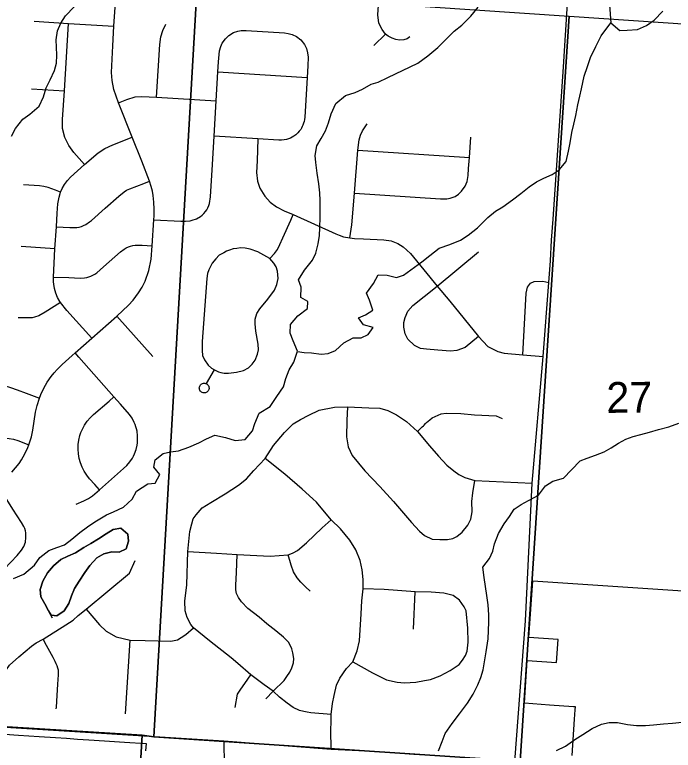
# Model space of a CAD drawing. Extents: x 114604 to 551442, y 316898 to 567001.
# Drawn here: x 273393 to 278123, y 367612 to 372892 of the extents above; entities that cross this region are included whole.
import ezdxf

# ---------------------------------------------------------------- set-up
doc = ezdxf.new("R2010")
doc.units = 0
for name, color, linetype in [('GE_P_Alignment_1000_Cardinal_Points', 7, 'Continuous'), ('GE_P_Alignment_100_Stations', 7, 'Continuous'), ('GE_P_Alignment_500_Bearings', 7, 'Continuous'), ('MT_X_Edge_Line', 7, 'Continuous'), ('PM_P_Cells', 7, 'Continuous'), ('PV_X_Curb', 7, 'Continuous'), ('SN_P_Signs', 7, 'Continuous')]:
    doc.layers.add(name, color=color, linetype=linetype)

msp = doc.modelspace()

# ---------------------------------------------------------------- linework, layer by layer
at = {"layer": 'GE_P_Alignment_1000_Cardinal_Points'}
for p, q in [((275972.2, 372671.1), (276055.6, 372753.7)), ((274852.6, 372481.1), (275492.3, 372440.6)), ((273513.6, 372360.2), (273749.7, 372346.6)), ((275857, 371921.1), (276658.2, 371868.3)), ((273682, 371211.4), (273438.9, 371227.9)), ((276427.6, 370942.6), (276723.2, 371191.1)), ((274127, 370729.3), (274384.1, 370439.1)), ((276257, 368480.5), (276268.7, 368750.6)), ((274187.3, 367874.2), (274220.8, 368403.2))]:
    msp.add_line(p, q, dxfattribs=at)
for points in [[(276230.8, 372732.7), (276210.2, 372719.5), (276186.5, 372712.7), (276156.9, 372709.8), (276129.9, 372714.8), (276103.4, 372724.5), (276074.9, 372738), (276055.6, 372753.7), (276031, 372786.7), (276008.7, 372831.7), (276000.1, 372892), (276024.3, 373231)], [(273373, 369607.9), (273424.8, 369670.7), (273442.6, 369697.8), (273466.2, 369740.6), (273486.9, 369784.9), (273494.8, 369805.9), (273512.3, 369862.1), (273522.6, 369910), (273542.9, 370039.8), (273553.3, 370088.3), (273569.7, 370140.8), (273579.9, 370166.7), (273601.6, 370211.4), (273626.5, 370254.3), (273654.4, 370295.4), (273674.9, 370321.4), (273697.1, 370346), (273732.5, 370380.7), (273806.1, 370446.5), (273826.3, 370464.2), (273946.5, 370570.2), (274127, 370729.3), (274210.6, 370806.6), (274243.6, 370842.7), (274282.3, 370894.9), (274307.3, 370936.9), (274328.9, 370980.7), (274356.5, 371057.3), (274371.8, 371136.9), (274380.6, 371233.8), (274391.7, 371420.8), (274393.3, 371448.2), (274394.6, 371497.2), (274392.9, 371546.1), (274387.4, 371594.6), (274381.5, 371626.6), (274373.6, 371658.2), (274360.8, 371697.1), (274304.5, 371842.1), (274236.2, 372012.8), (274137.5, 372260), (274105.3, 372356.6), (274092.7, 372420.6), (274086.9, 372478.2), (274096.5, 372668.7), (274105.6, 372809.5), (274129.8, 373183.5)], [(273531.7, 372844.9), (273780.2, 372829.5), (274105.6, 372809.5)], [(273894.9, 371816.1), (273817, 371904), (273780.7, 371952.6), (273751.8, 372011.5), (273737.1, 372075.5), (273736.1, 372141.1), (273749.7, 372346.6), (273780.2, 372829.5)], [(274410.5, 372300.8), (274434.3, 372677.6), (274442.1, 372732.6), (274457.1, 372779.7), (274477.9, 372824.8)], [(274852.6, 372481.1), (274857.2, 372553.4), (274864.4, 372633), (274871.9, 372664.8), (274882, 372687.1), (274906.1, 372720.1), (274929.7, 372742.7), (274964.4, 372764.2), (274995.3, 372774.3), (275019.6, 372778.2), (275055.5, 372778.4), (275329.9, 372761.4), (275355.6, 372757.8), (275386, 372750.6), (275415.4, 372736.7), (275447.6, 372711.4), (275473.2, 372679), (275488.3, 372649.9), (275496.5, 372618.6), (275499.5, 372587.3), (275498.2, 372526), (275492.3, 372440.6), (275475.9, 372156.1), (275473.7, 372139.8), (275470.9, 372125.9), (275467.3, 372112.9), (275462, 372099.5), (275457.5, 372088.7), (275451.8, 372078.3), (275446.5, 372069.4), (275436.7, 372056.6), (275425.5, 372044.5), (275411.1, 372031), (275397.2, 372020.9), (275385.2, 372013.6), (275373, 372007.2), (275358.9, 372001.7), (275344.5, 371997.5), (275328, 371994.2), (275309.7, 371991.8), (275288.9, 371992.3), (275138.6, 372001.2), (274825.3, 372020.5)], [(274391.7, 371420.8), (274586, 371410.9), (274619, 371410.2), (274651.8, 371412.9), (274667.9, 371416.3), (274698.9, 371427.2), (274727.3, 371443.8), (274740, 371454.2), (274751.7, 371465.8), (274762.1, 371478.6), (274771.3, 371492.3), (274779.1, 371506.8), (274785.7, 371521.9), (274790.9, 371537.5), (274799.7, 371586), (274813.1, 371816.2), (274825.3, 372020.5), (274840.6, 372275.2), (274852.6, 372481.1)], [(274137.5, 372260), (274198, 372283.9), (274256.6, 372302.7), (274305.3, 372305.9), (274410.5, 372300.8), (274840.6, 372275.2)], [(275799, 371291.2), (275813.6, 371383.7), (275833.5, 371612.4), (275857, 371921.1), (275867.2, 371994.6), (275876.6, 372028.6), (275890.9, 372058.9), (275923.1, 372109.9)], [(273946.5, 370570.2), (273767.9, 370769.1), (273721.2, 370827.1), (273716.3, 370833.9), (273700.2, 370863.2), (273687.9, 370894.3), (273678.7, 370926.3), (273672.7, 370959.2), (273671.3, 370975.8), (273671.1, 371009.1), (273675.7, 371107.7), (273682, 371211.4), (273691.7, 371369), (273697.7, 371468.4), (273702.7, 371534.1), (273710.9, 371583.3), (273722.2, 371618.3), (273734.5, 371645.8), (273751.4, 371674.5), (273771.3, 371701.3), (273794.1, 371725.7), (273894.9, 371816.1), (273991.4, 371900), (274039.3, 371933), (274097.4, 371959), (274236.2, 372012.8)], [(275138.6, 372001.2), (275133.1, 371844.1), (275129.3, 371758.5), (275135.6, 371698.1), (275153.7, 371646.6), (275189.5, 371588.6), (275228.2, 371546.8), (275272.7, 371514), (275328.9, 371485.6), (275392.2, 371457.1), (275698.8, 371318.7), (275723, 371310), (275755.1, 371298.4), (275799, 371291.2), (275831.8, 371285.7), (275898.2, 371283.1), (276044, 371277.4), (276095.2, 371268.5), (276143.3, 371249.6), (276181.8, 371226.3), (276234.5, 371177.1), (276427.6, 370942.6), (276518.4, 370837.2), (276724.1, 370582.8), (276791.5, 370511), (276861.5, 370474.5), (276908.8, 370461.8), (277042.2, 370450.4), (277187.7, 370439.1)], [(275833.5, 371612.4), (276451.6, 371571.2), (276496.4, 371570.7), (276520.5, 371575.9), (276556.1, 371586.9), (276579.2, 371603.7), (276602.3, 371624.6), (276627.8, 371661.3), (276642.5, 371694.7), (276648.8, 371737.1), (276652.6, 371789.4), (276658.2, 371868.3), (276668.4, 372013.7)], [(273722.2, 371618.3), (273686.5, 371631.9), (273633.7, 371652), (273602.1, 371660.2), (273569.8, 371665), (273455.2, 371671.9)], [(273691.7, 371369), (273789.1, 371364.4), (273821.6, 371364), (273839.2, 371365.3), (273855.7, 371368.3), (273871.9, 371373.1), (273887.6, 371379.4), (273902.7, 371386.9), (273930.6, 371405.4), (273943.5, 371415.9), (274041.7, 371503.4), (274139.4, 371590.9), (274178.3, 371621.2), (274196, 371632.3), (274220.6, 371642.8), (274319.6, 371681.1), (274360.8, 371697.1)], [(275225.1, 371142.6), (275257.8, 371177.3), (275280.5, 371207.1), (275296.7, 371241.7), (275318.5, 371291.2), (275375.1, 371416.5), (275392.2, 371457.1)], [(273671.1, 371009.1), (273781.4, 371005.4), (273862.2, 371001.8), (273894.2, 371003.2), (273909.9, 371005.6), (273925.2, 371009.6), (273940.1, 371015), (273954.5, 371021.8), (273968.3, 371029.8), (273981.3, 371039), (274030.7, 371081.4), (274153.2, 371189.8), (274179.8, 371209.8), (274194.2, 371218.4), (274209.3, 371225.7), (274225.1, 371231.4), (274241.4, 371235.5), (274258, 371238.1), (274274.7, 371239.2), (274307.9, 371238.5), (274380.6, 371233.8)], [(275225.1, 371142.6), (275138, 371189.3), (275083.7, 371208.7), (275047.5, 371216.6), (275014.6, 371218), (274988.3, 371214.5), (274962.1, 371211.1), (274935.9, 371202.7), (274914.6, 371194.3), (274893.4, 371183.6), (274862.2, 371166), (274836.1, 371139.5), (274810, 371108.1), (274785.7, 371060.3), (274777.7, 371035.6), (274771.4, 370997.7), (274740.1, 370547.3), (274739, 370481.6), (274742.5, 370447.1), (274755.9, 370414.3), (274782.4, 370376.7), (274806, 370354.6), (274828.3, 370342.1), (274842.3, 370334.8), (274857.3, 370328.7), (274873.3, 370324.1), (274896.6, 370319.6), (274929.1, 370320.3), (274985.9, 370326.2), (275035.8, 370339.1), (275071.8, 370357.5), (275099.1, 370384), (275120.7, 370413.7), (275135.2, 370454.9), (275143.1, 370487.8), (275141.2, 370527.2), (275124.1, 370620.8), (275118.8, 370673.3), (275120.2, 370707.8), (275131.4, 370747.3), (275152.5, 370782), (275209.5, 370849.7), (275258.3, 370915.8), (275276.1, 370955.4), (275285.7, 370998.2), (275280.3, 371052.4), (275270.3, 371083.5), (275253.6, 371109.7), (275225.1, 371142.6)], [(276724.1, 370582.8), (276626.8, 370504), (276567.1, 370482.5), (276521.9, 370477.6), (276431.4, 370483.4), (276351.1, 370492.1), (276306.7, 370497.3), (276265, 370517.3), (276214.9, 370562.1), (276198, 370602.6), (276187.5, 370649.6), (276187.3, 370681.9), (276196.2, 370718.9), (276216.2, 370765.2), (276251.9, 370804.3), (276332.6, 370868.5), (276427.6, 370942.6)], [(277042.2, 370450.4), (277065.4, 370894.3), (277074.4, 370936.6), (277096.6, 370964.1), (277123.8, 370976.9), (277185.2, 370979.3), (277228.4, 370969.4)], [(273721.2, 370827.1), (273612.1, 370756), (273567.1, 370731.5), (273534.6, 370720.5), (273517.6, 370717.2), (273500.5, 370715.5), (273418.2, 370716.1)], [(273835.1, 369378.7), (273888.8, 369402.6), (273921.5, 369420), (273951.5, 369439.5), (274001.5, 369481.7), (274173.4, 369633.9), (274197.4, 369656.9), (274218.9, 369682.2), (274237.6, 369709.8), (274245.7, 369724.4), (274252.7, 369739.5), (274263.9, 369770.8), (274271.5, 369803.3), (274273.9, 369819.8), (274275.2, 369836.4), (274275, 369869.6), (274271.1, 369902.7), (274267.7, 369919.1), (274263.2, 369935.1), (274257.7, 369950.9), (274251.2, 369966.2), (274235.5, 369995.7), (274216.4, 370022.9), (274152.2, 370097.7), (274105.4, 370150.3), (273854, 370433), (273826.3, 370464.2)], [(274771, 370242.3), (274775.2, 370239.5), (274779.5, 370235.5), (274783.2, 370230.8), (274785.9, 370225.5), (274787.7, 370219.8), (274788.6, 370213.9), (274788.4, 370208), (274787.2, 370202.1), (274785.1, 370196.6), (274782, 370191.5), (274778.1, 370187), (274773.5, 370183.2), (274768.4, 370180.2), (274762.8, 370178.2), (274756.9, 370177.1), (274751, 370177.1), (274745.1, 370178), (274739.5, 370180), (274734.2, 370182.8), (274729.6, 370186.5), (274725.6, 370191), (274722.5, 370196), (274720.2, 370201.5), (274718.9, 370207.3), (274718.6, 370213.3), (274719.4, 370219.2), (274721.1, 370224.9), (274723.7, 370230.2), (274727.3, 370235), (274731.6, 370239.2), (274736.5, 370242.5), (274741.9, 370245), (274747.7, 370246.5), (274753.6, 370247), (274758, 370246.7), (274762.3, 370245.9), (274766.5, 370244.5), (274770.9, 370245.2), (274828.3, 370342.1)], [(272939.5, 370261.3), (273014.5, 370252.9), (273054.5, 370251), (273219.2, 370241.2), (273284.5, 370236.6), (273316.4, 370230.3), (273363.2, 370216.3), (273409.8, 370200), (273474.3, 370176.5), (273569.7, 370140.8)], [(274001.5, 369481.7), (273968.3, 369519.4), (273931, 369561.6), (273910.5, 369587.4), (273892.3, 369614.9), (273877, 369644.3), (273864.7, 369675), (273855.5, 369706.9), (273849.8, 369739.7), (273847.5, 369773), (273848.9, 369806.1), (273853.8, 369838.9), (273861.4, 369871), (273868.7, 369893), (273879.4, 369917.4), (273895.1, 369946.5), (273913.8, 369973.8), (273935.5, 369998.9), (273959.4, 370021.6), (274070, 370118.1), (274105.4, 370150.3)], [(275666.2, 367868.9), (275519.3, 367881.7), (275493.1, 367885.6), (275468.3, 367891.6), (275437.4, 367898.3), (275391.8, 367920), (275348.3, 367951.3), (275295.1, 367992.8), (275248.7, 368035.6), (275184.6, 368081.2), (275089.5, 368154.2), (274995, 368235.4), (274946.1, 368275.2), (274791.7, 368397.7), (274677.8, 368490.7), (274657.6, 368515), (274631.3, 368565.1), (274615.9, 368613.7), (274615.4, 368683), (274627.7, 368799.2), (274636.4, 369038.7), (274649.5, 369182.9), (274664.5, 369237.8), (274674.5, 369273.8), (274696.6, 369303.1), (274739, 369351.4), (274802.1, 369391.2), (274904.4, 369453.6), (274999.9, 369514.3), (275057.7, 369560.9), (275110.4, 369619.6), (275192.5, 369706.4), (275251.9, 369799.2), (275330.7, 369892.2), (275392.5, 369954.9), (275446, 369987.5), (275505.8, 370018), (275578.6, 370053), (275690.1, 370075.2), (275781.7, 370078.4), (275937.1, 370070.6), (276014.4, 370066.8), (276072.5, 370052.2), (276135, 370020.5), (276206.2, 369971.6), (276286.2, 369901.2), (276372.8, 369798.8), (276435.6, 369724), (276496.2, 369657.9), (276545.9, 369617.4), (276582.6, 369591.9), (276625.7, 369570.7), (276696.7, 369547.6), (277110.1, 369528.7)], [(275781.7, 370078.4), (275778.9, 369979.2), (275775.4, 369863.2), (275786.7, 369790.2), (275817.2, 369728.1), (275908.2, 369617.1), (276014.2, 369506.2), (276113.8, 369397.3), (276241.5, 369247.9), (276300, 369183.9), (276336.7, 369154), (276390.5, 369128.6), (276446.4, 369124.7), (276500.1, 369125.1), (276538.7, 369131.9), (276568.7, 369147.1), (276607.1, 369177.5), (276647.5, 369229.3), (276668.6, 369272.4), (276676.9, 369324.1), (276676.3, 369397.1), (276682.3, 369459.4), (276696.7, 369547.6)], [(276286.2, 369901.2), (276319.6, 369934.3), (276327.4, 369940.6), (276334, 369946.1), (276342.8, 369958.6), (276351, 369964.1), (276374.5, 369985.2), (276390.7, 369998.7), (276454.9, 370027.1), (276491.4, 370031.7), (276596.1, 370030.2), (276695.8, 370020.7), (276850.1, 370012.8), (276893, 369994.5)], [(272963.7, 369875.3), (272980.2, 369875.1), (273158.6, 369864.9), (273304.5, 369855.8), (273352.9, 369850.9), (273384.7, 369844.9), (273415.8, 369835.6), (273494.8, 369805.9)], [(275534.3, 369416.2), (275458, 369487), (275332.3, 369593.2), (275192.5, 369706.4)], [(272497.3, 368527), (272817.7, 368623.4), (273064.1, 368690.8), (273094.9, 368702.2), (273123.8, 368717.5), (273149.2, 368738), (273194.4, 368785.6), (273319.1, 368915.8), (273409.7, 369010.6), (273441.7, 369047.9), (273458.5, 369075.9), (273469, 369106.9), (273472.8, 369139.5), (273472, 369172.2), (273469.4, 369188.4), (273464.9, 369204), (273458.4, 369219.1), (273442.2, 369247.6), (273380.2, 369344.1), (273266.8, 369520.8)], [(275664.7, 367619.4), (275662.4, 367756.3), (275665, 367819), (275666.2, 367868.9), (275674.7, 367948.8), (275686.5, 368006), (275704.2, 368078.8), (275728.2, 368128.9), (275776.3, 368199.1), (275820.1, 368246.8), (275852.2, 368325.9), (275868, 368398.9), (275880, 368590.9), (275886.8, 368684.6), (275894.1, 368770.9), (275894.7, 368839), (275887.3, 368908.1), (275873, 368974.8), (275842.5, 369050.7), (275799.4, 369120.7), (275731.9, 369200.9), (275665.8, 369266.3), (275559.8, 369392.6), (275534.3, 369416.2)], [(274636.4, 369038.7), (274842.7, 369026.3), (274991.5, 369017.5), (275132.7, 369011.4), (275226.2, 369005.7), (275356.3, 369014.2), (275376.1, 369022.3), (275392.8, 369029.2), (275424.6, 369047.4), (275489.4, 369101.8), (275600.1, 369208.8), (275665.8, 369266.3)], [(273906.2, 368625.2), (274216.6, 368883.6), (274256.7, 368974.3)], [(275195.7, 367981.8), (275248.7, 368035.6), (275327.2, 368113.1), (275346.7, 368142.5), (275368.4, 368173.9), (275383.1, 368204.7), (275395.1, 368240.7), (275397.5, 368272.2), (275390.1, 368311.5), (275382.9, 368341.2), (275361.6, 368386.6), (275322.8, 368423.8), (275267.7, 368468.7), (275203.1, 368519.8), (275148, 368568.6), (275065.8, 368630.7), (275020.3, 368678), (274999.4, 368708.8), (274986.5, 368738.1), (274981.5, 368764.2), (274980.5, 368797.5), (274985.4, 368888.1), (274991.5, 369017.5)], [(275515.6, 368753.7), (275480.7, 368786.2), (275446.7, 368819.7), (275421.3, 368849.5), (275395.7, 368892.4), (275378.5, 368941.9), (275356.3, 369014.2)], [(275820.1, 368246.8), (275961.9, 368167.5), (276063.3, 368117.7), (276139.3, 368100.4), (276192.1, 368097.4), (276273, 368102), (276335.5, 368113.1), (276378.5, 368120), (276448.2, 368145.7), (276520.7, 368185), (276584.4, 368228.6), (276609.4, 368260), (276630, 368292.8), (276641.7, 368322.7), (276650.1, 368388.2), (276646.4, 368489.3), (276635.1, 368612.7), (276621.5, 368640.8), (276587, 368689.7), (276540.6, 368722.1), (276473.6, 368739.4), (276384.4, 368746.2), (276268.7, 368750.6), (276045, 368767.4), (275894.1, 368770.9)], [(273246.4, 367782.5), (273258.7, 367931.9), (273268.7, 368012), (273286.9, 368084.1), (273310.1, 368150.4), (273328.5, 368185.7), (273355.2, 368223.3), (273421.6, 368282.6), (273513, 368360.4), (273547.2, 368382.4), (273596, 368409.6), (273759.7, 368511.9), (273812.8, 368547.4), (273849, 368579.9), (273906.2, 368625.2)], [(273906.2, 368625.2), (274001, 368512.2), (274050.4, 368467.7), (274122.3, 368426.1), (274220.8, 368403.2), (274328.7, 368400.9), (274515.1, 368395.9), (274562.2, 368404.4), (274589.3, 368421), (274620.9, 368443), (274677.8, 368490.7)], [(273691.4, 367910.7), (273692.4, 367922.1), (273697.3, 368004.8), (273702.8, 368087.5), (273707.6, 368153.6), (273707.8, 368170.2), (273706.4, 368186.7), (273703, 368202.8), (273697.8, 368218.5), (273691.3, 368233.8), (273684.2, 368248.7), (273668.9, 368278.2), (273620.6, 368365.1), (273596, 368409.6)], [(274974.8, 367920.5), (274993.6, 368014.5), (275015.9, 368051.5), (275046.4, 368090.8), (275089.5, 368154.2)], [(274895.4, 367679.1), (274894.8, 367605.9), (274896.1, 367577.6), (274895.3, 367524.4), (274899.1, 367484.3), (274908.9, 367440.7), (274930.4, 367409), (274967.2, 367380.9), (275027.7, 367335.3), (275088.2, 367289.7), (275198.5, 367207.9), (275380.1, 367062.9)]]:
    msp.add_lwpolyline(points, dxfattribs=at)
at = {"layer": 'GE_P_Alignment_100_Stations'}
for points in [[(277396.2, 367574.8), (277414, 367834.4), (277418.7, 367903.6), (277420.1, 367924.2), (277405.3, 367925.2), (277233, 367937.2), (277052.7, 367949.7), (277073.7, 368256), (277283.2, 368242), (277294.5, 368406.6), (277085, 368420.6), (277113, 368829.7), (277939.5, 368774.5), (278409.2, 368743.2)], [(273322.9, 367728.5), (273419.7, 367721.9), (273567.2, 367712), (273684.6, 367704), (273764.4, 367698.6), (273844.3, 367693.1), (273924.1, 367687.7), (274038.4, 367680), (274181.5, 367670.3), (274335.9, 367659.8), (274332.7, 367607.4)]]:
    msp.add_lwpolyline(points, dxfattribs=at)
at = {"layer": 'GE_P_Alignment_500_Bearings'}
for points in [[(276931.9, 366535.5), (276957.7, 366999.7), (276984.5, 367531.7), (277060.6, 368541.9), (277110.1, 369528.7), (277187.7, 370439.1), (277228.4, 370969.4), (277241.4, 371125.3), (277248.2, 371273.2), (277259.7, 371424.2), (277332.8, 372518.9), (277389.4, 373392.4), (277401.3, 373607.2), (277428.3, 374031.7), (277448.4, 374328.8), (277467, 374589.9), (277487.5, 374942.6), (277528.3, 375588)], [(269323.1, 368051.4), (269399.7, 368042.4), (270033.7, 368004.9), (271087.8, 367927.7), (271541.8, 367903.3), (271768.8, 367887.2), (272574.3, 367825.6), (273246.4, 367782.5), (274895.4, 367679.1), (275664.7, 367619.4), (275965.4, 367605), (276259.1, 367583.4), (276378.8, 367578.3), (276513, 367570.5), (276709.4, 367554.8), (276984.5, 367531.7), (277976.1, 367462.7), (277997.4, 367461.3)]]:
    msp.add_lwpolyline(points, dxfattribs=at)
at = {"layer": 'MT_X_Edge_Line'}
for points in [[(277641.3, 373281.8), (277673.7, 372832.8)], [(277673.7, 372832.8), (277739.6, 372778.5), (277791.6, 372780.3), (277865.6, 372786.1), (277929.7, 372815.9), (277985.8, 372853.8), (278048.1, 372917.8)], [(273694.6, 368577.7), (273748.7, 368612.2), (273780.5, 368666.7), (273800.2, 368721.2), (273821.9, 368773.6), (273855.8, 368826.1), (273895.6, 368888.8), (273931.4, 368939.3), (273983.3, 368993.9), (274033.5, 369022.5), (274089.7, 369036.9), (274142, 369035.3), (274192.2, 369057.8), (274209.9, 369112.2), (274205.5, 369162.5), (274154.9, 369206.3), (274098.6, 369195.9), (274048.5, 369165.3), (273994.4, 369130.8), (273938.3, 369096.2), (273888.2, 369067.7), (273830.2, 369029), (273774, 369006.5), (273723.9, 368982), (273671.9, 368937.4), (273628, 368884.8), (273594.2, 368826.3), (273576.5, 368765.8), (273580.9, 368713.6), (273609.5, 368663.5), (273636, 368613.4), (273653.4, 368581.7)], [(273664.5, 368561.4), (273636, 368613.4), (273609.5, 368663.5), (273580.9, 368713.6), (273576.5, 368765.8), (273594.2, 368826.3), (273628, 368884.8), (273671.9, 368937.4), (273723.9, 368982), (273774, 369006.5), (273830.2, 369029), (273888.2, 369067.7), (273938.3, 369096.2), (273994.4, 369130.8), (274048.5, 369165.3), (274098.6, 369195.9), (274154.9, 369206.3), (274205.5, 369162.5), (274209.9, 369112.2), (274192.2, 369057.8), (274142, 369035.3), (274089.7, 369036.9), (274033.5, 369022.5), (273983.3, 368993.9), (273931.4, 368939.3), (273895.6, 368888.8), (273855.8, 368826.1), (273821.9, 368773.6), (273800.2, 368721.2), (273780.5, 368666.7), (273748.7, 368612.2), (273694.6, 368577.7), (273656.3, 368581.4)], [(273653.4, 368581.7), (273694.6, 368577.7)]]:
    msp.add_lwpolyline(points, dxfattribs=at)
at = {"layer": 'PM_P_Cells'}
for points in [[(273370.5, 372021.3), (273398.8, 372075.2), (273451.3, 372143), (273501.5, 372178.7), (273567.8, 372236.4), (273600.2, 372302.3), (273618.7, 372366.4), (273647, 372424.3), (273679.5, 372492.2), (273693.9, 372544.2), (273696.3, 372602.3), (273692.6, 372658.5), (273691, 372712.6), (273699.5, 372776.7), (273723.8, 372830.6), (273758.2, 372884.5), (273820.6, 372948.3)], [(276288.6, 372544.5), (276360.8, 372596.4), (276431, 372656.3), (276549.4, 372774.2), (276603.6, 372816.1), (276667.8, 372882.1), (276722, 372946)], [(276315.6, 371117.5), (276373.7, 371163.4), (276441.9, 371217.3), (276518, 371243.1), (276594.1, 371273), (276650.3, 371308.9), (276716.5, 371362.8), (276790.7, 371436.7), (276844.9, 371482.6), (276899, 371512.5), (276967.2, 371562.4), (277027.4, 371608.3), (277087.5, 371656.2), (277139.7, 371692.1), (277193.8, 371718), (277251.9, 371745.9), (277304, 371779.8), (277354.2, 371837.7), (277370.5, 371911.8), (277380.7, 371971.9), (277392.9, 372046), (277407.1, 372106.1), (277421.4, 372168.2), (277437.6, 372244.3), (277451.9, 372306.4), (277464, 372360.5), (277482.4, 372450.6), (277506.6, 372520.7), (277528.8, 372584.7), (277565.1, 372664.8), (277605.4, 372740.8), (277673.7, 372832.8)], [(275581.4, 371307.4), (275583.8, 371363.5), (275586.4, 371439.6), (275587.2, 371559.8), (275583.6, 371614), (275576, 371678.1), (275564.6, 371754.4), (275555.1, 371830.6), (275549.5, 371880.7), (275562, 371950.8), (275594.3, 372004.7), (275624.6, 372058.6), (275647, 372116.6), (275665.5, 372180.6), (275698, 372254.5), (275768.3, 372312.2), (275838.4, 372333.8), (275890.5, 372357.5), (275952.7, 372393.2), (276002.8, 372406.9), (276072.9, 372442.5), (276288.6, 372544.5)], [(273384.2, 368844.8), (273458.4, 368876.3), (273534.8, 368942), (273573.1, 368995.8), (273637.4, 369045.5), (273695.5, 369067.2), (273749.6, 369086.9), (273803.8, 369126.6), (273860.1, 369174.3), (273916.3, 369216), (273968.5, 369251.7), (274052.8, 369301.3), (274102.9, 369323), (274173.1, 369356.6), (274235.4, 369414.3), (274267.8, 369472.2), (274348.1, 369523.8), (274402.1, 369529.5), (274434.5, 369591.4), (274392.9, 369643.8), (274401.3, 369697.8), (274459.5, 369743.5), (274511.6, 369755.2), (274569.6, 369762.8), (274643.7, 369788.4), (274715.8, 369820), (274770, 369847.7), (274830.1, 369873.4), (274905.9, 369856.8), (274975.7, 369836.3), (275047.7, 369841.9), (275100.1, 369905.7), (275116.4, 369957.7), (275148.9, 370031.6), (275227.2, 370079.2), (275275.6, 370151), (275322.1, 370220.8), (275340.5, 370280.9), (275364.9, 370342.8), (275397.2, 370398.7), (275423.8, 370476.7), (275392.3, 370551), (275370.7, 370605.3), (275373.2, 370669.4), (275425.5, 370731.2), (275495.9, 370782.8), (275498.2, 370832.9), (275446.5, 370863.3), (275451, 370937.5), (275431.4, 370989.7), (275473.8, 371057.6), (275530.2, 371129.3), (275554.6, 371181.3), (275571, 371247.3), (275581.4, 371307.4)], [(275423.4, 370475.5), (275471.7, 370468.4), (275523.6, 370464), (275593.5, 370455.5), (275643.4, 370459.2), (275695.5, 370480.9), (275755.9, 370536.7), (275824.1, 370572.3), (275880, 370573.9), (275930.1, 370595.6), (275966.5, 370647.5), (275898.6, 370666), (275861, 370716.3), (275911.1, 370738), (275965.3, 370771.8), (275939.8, 370842.1), (275920.2, 370894.3), (275968.7, 370962.1), (276003.1, 371024), (276067, 371023.6), (276134.8, 371007.1), (276184.9, 371022.8), (276315.6, 371117.5)], [(276437.2, 367608.2), (276461.4, 367674.2), (276483.7, 367732.2), (276533.9, 367804.2), (276588.2, 367874.2), (276644.4, 367950.2), (276684.7, 368014.2), (276718.9, 368082.2), (276739.1, 368134.2), (276757.3, 368190.3), (276767.5, 368246.4), (276779.7, 368318.5), (276792.1, 368412.6), (276794.3, 368472.7), (276798.5, 368530.8), (276798.7, 368584.9), (276792.9, 368655.1), (276783.2, 368723.3), (276763.6, 368851.6), (276753.9, 368925.8), (276802.1, 368989.7), (276826.3, 369041.7), (276838.5, 369093.8), (276866.7, 369167.9), (276909, 369237.9), (276945.2, 369289.9), (276979.4, 369341.9), (277029.5, 369375.8), (277083.6, 369405.7), (277153.7, 369443.5), (277204, 369511.5), (277258.1, 369543.4), (277334.2, 369565.2), (277392.4, 369625.1), (277454.6, 369691.1), (277504.7, 369708.9), (277564.8, 369730.8), (277624.9, 369754.6), (277677, 369782.5), (277729.1, 369816.4), (277781.2, 369846.3), (277833.3, 369864.2), (277889.3, 369880.1), (277951.4, 369895.9), (278015.5, 369915.7), (278091.6, 369933.5), (278161.6, 369959.4)], [(277283.3, 367611.5), (277347.4, 367641.3), (277415.6, 367689.2), (277471.7, 367725.1), (277539.9, 367769), (277608, 367798.8), (277662, 367812.7), (277722, 367812.5), (277794, 367796.2), (277858, 367790), (277922, 367789.8), (277980, 367795.7), (278052, 367801.4), (278116.1, 367807.2), (278186.1, 367815), (278252.1, 367826.9), (278326.2, 367848.7), (278376.5, 367844.3), (278476.1, 367800.1)]]:
    msp.add_lwpolyline(points, dxfattribs=at)
at = {"layer": 'SN_P_Signs'}
for points in [[(274700.3, 373063.4), (274390.7, 367709.1), (274308.6, 367720.8), (271743.5, 367879.3), (272095.3, 373235.7)], [(274700.3, 373063.4), (277374.2, 372881.6), (277022.9, 367534.8), (274390.7, 367709.1)], [(277374.2, 372881.6), (280003.4, 372703.8), (279657.2, 367348.9), (277022.9, 367534.8)], [(269112.3, 368061.2), (271743.5, 367879.3), (274308.6, 367720.8), (273996.5, 362446.6), (268764.2, 362800.8)], [(274308.6, 367720.8), (274390.7, 367709.1), (277022.9, 367534.8), (279657.2, 367348.9), (279320.4, 362084), (273996.5, 362446.6)]]:
    msp.add_lwpolyline(points, close=True, dxfattribs=at)

# ---------------------------------------------------------------- texts
at = {"layer": 'PV_X_Curb'}
msp.add_text('27', height=221.02, rotation=0.4153, dxfattribs=at).set_placement((277642.4, 370034))

doc.saveas('drawing.dxf')
